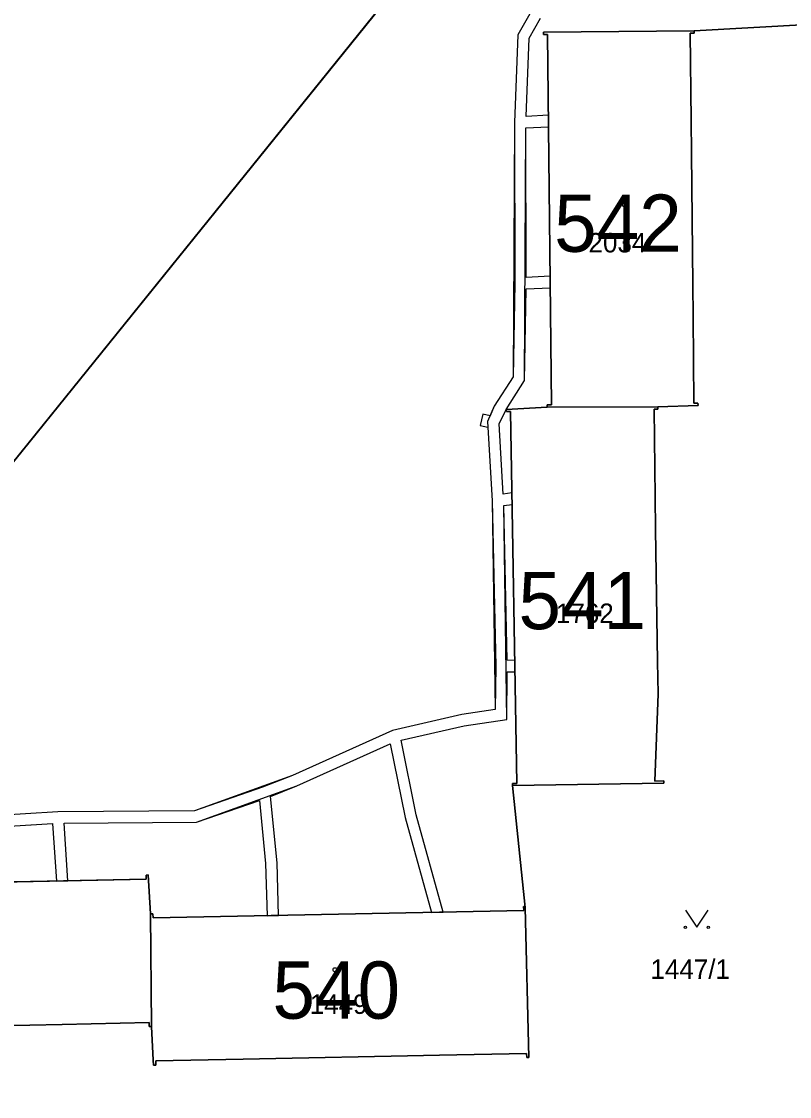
# Model space of a CAD drawing. Extents: x -689422 to -685210, y -987725 to -982160.
# Drawn here: x -687308.6 to -687241.5, y -985044.9 to -984951 of the extents above; entities that cross this region are included whole.
import ezdxf

# ---------------------------------------------------------------- set-up
doc = ezdxf.new("R2010")
doc.units = 0
for name, color, linetype in [('KN_Budovy', 7, 'Continuous'), ('KN_Budovy_cisla_domovni', 7, 'Continuous'), ('KN_Hranice_parcel', 7, 'Continuous'), ('KN_Parcelni cisla', 7, 'Continuous'), ('KN_Polygon parcely', 7, 'Continuous'), ('KN_POZEMKY_ORNA PUDA', 7, 'Continuous'), ('KN_POZEMKY_OSTATNI PLOCHA', 7, 'Continuous'), ('KN_POZEMKY_ZASTAVENA PLOCHA', 7, 'Continuous'), ('KN_VYUZITI_19_ostatni plocha_zelen', 7, 'Continuous'), ('KN_VYUZITI_26_ostatni plocha_jina plocha', 7, 'Continuous'), ('KN_Věcná břemena k části', 7, 'Continuous'), ('KN_Značky budov', 7, 'Continuous'), ('KN_Značky kultur', 7, 'Continuous')]:
    doc.layers.add(name, color=color, linetype=linetype)

msp = doc.modelspace()

# ---------------------------------------------------------------- linework, layer by layer
at = {"layer": 'KN_Budovy'}
for points in [[(-687253.01, -984984.69), (-687249.48, -984984.57), (-687249.49, -984984.37), (-687249.85, -984984.37), (-687249.92, -984976.79), (-687249.95, -984973.99), (-687250.07, -984962.51), (-687250.1, -984959.66), (-687250.17, -984952.02), (-687249.81, -984952.02), (-687249.82, -984951.82), (-687263, -984951.96), (-687263, -984952.16), (-687262.64, -984952.16), (-687262.3, -984984.51), (-687262.66, -984984.51), (-687262.66, -984984.7)], [(-687253, -984984.88), (-687253.01, -984984.69), (-687262.66, -984984.7), (-687266.25, -984984.9), (-687266.24, -984985.09), (-687265.88, -984985.09), (-687265.33, -985017.57), (-687265.69, -985017.57), (-687265.69, -985017.76), (-687252.49, -985017.55), (-687252.49, -985017.35), (-687253.25, -985017.37), (-687252.97, -985009.74), (-687253.02, -985006.94), (-687253.2, -984995.36), (-687253.24, -984992.56), (-687253.31, -984984.89)], [(-687297.73, -985025.93), (-687330.19, -985026.62), (-687330.21, -985026.28), (-687330.4, -985026.28), (-687330.12, -985039.52), (-687329.92, -985039.51), (-687329.93, -985039.15), (-687322.31, -985039), (-687319.51, -985038.94), (-687307.9, -985038.69), (-687305.08, -985038.63), (-687297.47, -985038.46), (-687297.45, -985038.82), (-687297.26, -985038.82), (-687297.34, -985028.97), (-687297.54, -985025.57), (-687297.73, -985025.58)], [(-687264.72, -985028.68), (-687297.12, -985029.33), (-687297.14, -985028.97), (-687297.34, -985028.97), (-687297.26, -985038.82), (-687297.1, -985041.75), (-687297.07, -985042.18), (-687296.87, -985042.18), (-687296.88, -985041.81), (-687289.24, -985041.67), (-687286.38, -985041.61), (-687274.87, -985041.37), (-687272.08, -985041.32), (-687264.47, -985041.17), (-687264.46, -985041.53), (-687264.27, -985041.52), (-687264.61, -985028.42), (-687264.73, -985028.33)]]:
    msp.add_lwpolyline(points, close=True, dxfattribs=at)
at = {"layer": 'KN_Hranice_parcel'}
for p, q in [((-687249.82, -984951.82), (-687239.92, -984951.29)), ((-687253.01, -984984.69), (-687262.66, -984984.7)), ((-687264.61, -985028.42), (-687265.69, -985017.76)), ((-687297.34, -985028.97), (-687297.26, -985038.82))]:
    msp.add_line(p, q, dxfattribs=at)
for points in [[(-687232.04, -984926.56), (-687261.03, -984929.69), (-687324.15, -985007.79), (-687343.94, -984995.79)], [(-687262.66, -984984.7), (-687262.66, -984984.51), (-687262.3, -984984.51), (-687262.64, -984952.16), (-687263, -984952.16), (-687263, -984951.96), (-687249.82, -984951.82)], [(-687253.01, -984984.69), (-687249.48, -984984.57), (-687249.49, -984984.37), (-687249.85, -984984.37), (-687249.92, -984976.79), (-687249.95, -984973.99), (-687250.07, -984962.51), (-687250.1, -984959.66), (-687250.17, -984952.02), (-687249.81, -984952.02), (-687249.82, -984951.82)], [(-687265.69, -985017.76), (-687265.69, -985017.57), (-687265.33, -985017.57), (-687265.88, -984985.09), (-687266.24, -984985.09), (-687266.25, -984984.9), (-687262.66, -984984.7)], [(-687265.69, -985017.76), (-687252.49, -985017.55), (-687252.49, -985017.35), (-687253.25, -985017.37), (-687252.97, -985009.74), (-687253.02, -985006.94), (-687253.2, -984995.36), (-687253.24, -984992.56), (-687253.31, -984984.89), (-687253, -984984.88), (-687253.01, -984984.69)], [(-687330.12, -985039.52), (-687330.4, -985026.28), (-687330.21, -985026.28), (-687330.19, -985026.62), (-687297.73, -985025.93), (-687297.73, -985025.58), (-687297.54, -985025.57), (-687297.34, -985028.97)], [(-687297.34, -985028.97), (-687297.14, -985028.97), (-687297.12, -985029.33), (-687264.72, -985028.68), (-687264.73, -985028.33), (-687264.61, -985028.42)], [(-687297.26, -985038.82), (-687297.1, -985041.75), (-687297.07, -985042.18), (-687296.87, -985042.18), (-687296.88, -985041.81), (-687289.24, -985041.67), (-687286.38, -985041.61), (-687274.87, -985041.37), (-687272.08, -985041.32), (-687264.47, -985041.17), (-687264.46, -985041.53), (-687264.27, -985041.52), (-687264.61, -985028.42)], [(-687330.12, -985039.52), (-687329.92, -985039.51), (-687329.93, -985039.15), (-687322.31, -985039), (-687319.51, -985038.94), (-687307.9, -985038.69), (-687305.08, -985038.63), (-687297.47, -985038.46), (-687297.45, -985038.82), (-687297.26, -985038.82)]]:
    msp.add_lwpolyline(points, dxfattribs=at)
at = {"layer": 'KN_Polygon parcely'}
for points in [[(-687312.53, -984949.43), (-687325.91, -984968.88), (-687337.06, -984985.6), (-687343.94, -984995.79), (-687324.15, -985007.79), (-687261.03, -984929.69), (-687232.04, -984926.56), (-687222.34, -984912.28), (-687277.04, -984897.5), (-687280.36, -984902.43), (-687299.21, -984930.04)], [(-687249.85, -984984.37), (-687249.92, -984976.79), (-687249.95, -984973.99), (-687250.07, -984962.51), (-687250.1, -984959.66), (-687250.17, -984952.02), (-687249.81, -984952.02), (-687249.82, -984951.82), (-687263, -984951.96), (-687263, -984952.16), (-687262.64, -984952.16), (-687262.3, -984984.51), (-687262.66, -984984.51), (-687262.66, -984984.7), (-687253.01, -984984.69), (-687249.48, -984984.57), (-687249.49, -984984.37)], [(-687253.02, -985006.94), (-687253.2, -984995.36), (-687253.24, -984992.56), (-687253.31, -984984.89), (-687253, -984984.88), (-687253.01, -984984.69), (-687262.66, -984984.7), (-687266.25, -984984.9), (-687266.24, -984985.09), (-687265.88, -984985.09), (-687265.33, -985017.57), (-687265.69, -985017.57), (-687265.69, -985017.76), (-687252.49, -985017.55), (-687252.49, -985017.35), (-687253.25, -985017.37), (-687252.97, -985009.74)], [(-687305.08, -985038.63), (-687297.47, -985038.46), (-687297.45, -985038.82), (-687297.26, -985038.82), (-687297.34, -985028.97), (-687297.54, -985025.57), (-687297.73, -985025.58), (-687297.73, -985025.93), (-687330.19, -985026.62), (-687330.21, -985026.28), (-687330.4, -985026.28), (-687330.12, -985039.52), (-687329.92, -985039.51), (-687329.93, -985039.15), (-687322.31, -985039), (-687319.51, -985038.94), (-687307.9, -985038.69)], [(-687297.26, -985038.82), (-687297.1, -985041.75), (-687297.07, -985042.18), (-687296.87, -985042.18), (-687296.88, -985041.81), (-687289.24, -985041.67), (-687286.38, -985041.61), (-687274.87, -985041.37), (-687272.08, -985041.32), (-687264.47, -985041.17), (-687264.46, -985041.53), (-687264.27, -985041.52), (-687264.61, -985028.42), (-687264.73, -985028.33), (-687264.72, -985028.68), (-687297.12, -985029.33), (-687297.14, -985028.97), (-687297.34, -985028.97)]]:
    msp.add_lwpolyline(points, close=True, dxfattribs=at)
for points in [[(-687232.04, -984926.56), (-687261.03, -984929.69), (-687324.15, -985007.79), (-687343.94, -984995.79), (-687350.95, -985006.18), (-687383.34, -984983.41), (-687386.41, -984987.66), (-687353.21, -985010.79), (-687362.25, -985024.4), (-687359.23, -985093.93)], [(-687265.69, -985017.76), (-687265.69, -985017.57), (-687265.33, -985017.57), (-687265.88, -984985.09), (-687266.24, -984985.09), (-687266.25, -984984.9), (-687262.66, -984984.7), (-687262.66, -984984.51), (-687262.3, -984984.51), (-687262.64, -984952.16), (-687263, -984952.16), (-687263, -984951.96), (-687249.82, -984951.82), (-687239.92, -984951.29), (-687240.11, -984938.09)], [(-687239.92, -984951.29), (-687249.82, -984951.82), (-687249.81, -984952.02), (-687250.17, -984952.02), (-687250.1, -984959.66), (-687250.07, -984962.51), (-687249.95, -984973.99), (-687249.92, -984976.79), (-687249.85, -984984.37), (-687249.49, -984984.37), (-687249.48, -984984.57), (-687253.01, -984984.69), (-687253, -984984.88), (-687253.31, -984984.89), (-687253.24, -984992.56), (-687253.2, -984995.36), (-687253.02, -985006.94), (-687252.97, -985009.74), (-687253.25, -985017.37), (-687252.49, -985017.35), (-687252.49, -985017.55), (-687265.69, -985017.76), (-687264.61, -985028.42), (-687264.27, -985041.52), (-687264.46, -985041.53), (-687264.47, -985041.17), (-687272.08, -985041.32), (-687274.87, -985041.37), (-687286.38, -985041.61), (-687289.24, -985041.67), (-687296.88, -985041.81), (-687296.87, -985042.18), (-687297.07, -985042.18), (-687297.1, -985041.75), (-687297.26, -985038.82), (-687297.45, -985038.82), (-687297.47, -985038.46), (-687305.08, -985038.63), (-687307.9, -985038.69), (-687319.51, -985038.94)], [(-687351.5, -985072.18), (-687352.42, -985039.64), (-687352.79, -985039.65), (-687352.79, -985039.45), (-687339.54, -985039.07), (-687330.12, -985039.52), (-687330.4, -985026.28), (-687330.21, -985026.28), (-687330.19, -985026.62), (-687297.73, -985025.93), (-687297.73, -985025.58), (-687297.54, -985025.57), (-687297.34, -985028.97), (-687297.14, -985028.97), (-687297.12, -985029.33), (-687264.72, -985028.68), (-687264.73, -985028.33), (-687264.61, -985028.42), (-687265.69, -985017.76)]]:
    msp.add_lwpolyline(points, dxfattribs=at)
at = {"layer": 'KN_POZEMKY_ORNA PUDA'}
msp.add_line((-687261.03, -984929.69), (-687324.15, -985007.79), dxfattribs=at)
at = {"layer": 'KN_POZEMKY_OSTATNI PLOCHA'}
for p, q in [((-687324.15, -985007.79), (-687261.03, -984929.69)), ((-687239.92, -984951.29), (-687249.82, -984951.82)), ((-687249.82, -984951.82), (-687239.92, -984951.29)), ((-687249.82, -984951.82), (-687263, -984951.96)), ((-687263, -984951.96), (-687263, -984952.16)), ((-687263, -984952.16), (-687262.64, -984952.16)), ((-687262.64, -984952.16), (-687262.3, -984984.51)), ((-687250.1, -984959.66), (-687250.17, -984952.02)), ((-687250.17, -984952.02), (-687249.81, -984952.02)), ((-687249.81, -984952.02), (-687249.82, -984951.82)), ((-687250.07, -984962.51), (-687250.1, -984959.66)), ((-687249.95, -984973.99), (-687250.07, -984962.51)), ((-687249.92, -984976.79), (-687249.95, -984973.99)), ((-687249.85, -984984.37), (-687249.92, -984976.79)), ((-687249.49, -984984.37), (-687249.85, -984984.37)), ((-687249.48, -984984.57), (-687249.49, -984984.37)), ((-687262.66, -984984.7), (-687266.25, -984984.9)), ((-687266.25, -984984.9), (-687266.24, -984985.09)), ((-687266.24, -984985.09), (-687265.88, -984985.09)), ((-687265.88, -984985.09), (-687265.33, -985017.57)), ((-687262.3, -984984.51), (-687262.66, -984984.51)), ((-687262.66, -984984.51), (-687262.66, -984984.7)), ((-687253.31, -984984.89), (-687253, -984984.88)), ((-687253.24, -984992.56), (-687253.31, -984984.89)), ((-687253.01, -984984.69), (-687249.48, -984984.57)), ((-687253, -984984.88), (-687253.01, -984984.69)), ((-687253.2, -984995.36), (-687253.24, -984992.56)), ((-687253.02, -985006.94), (-687253.2, -984995.36)), ((-687252.97, -985009.74), (-687253.02, -985006.94)), ((-687253.25, -985017.37), (-687252.97, -985009.74)), ((-687265.69, -985017.76), (-687252.49, -985017.55)), ((-687265.33, -985017.57), (-687265.69, -985017.57)), ((-687265.69, -985017.57), (-687265.69, -985017.76)), ((-687265.69, -985017.76), (-687264.61, -985028.42)), ((-687264.61, -985028.42), (-687265.69, -985017.76)), ((-687252.49, -985017.35), (-687253.25, -985017.37)), ((-687252.49, -985017.55), (-687252.49, -985017.35)), ((-687297.54, -985025.57), (-687297.73, -985025.58)), ((-687297.73, -985025.58), (-687297.73, -985025.93)), ((-687297.34, -985028.97), (-687297.54, -985025.57)), ((-687297.73, -985025.93), (-687330.19, -985026.62)), ((-687264.61, -985028.42), (-687264.73, -985028.33)), ((-687264.73, -985028.33), (-687264.72, -985028.68)), ((-687264.27, -985041.52), (-687264.61, -985028.42)), ((-687297.14, -985028.97), (-687297.34, -985028.97)), ((-687297.12, -985029.33), (-687297.14, -985028.97)), ((-687264.72, -985028.68), (-687297.12, -985029.33)), ((-687319.51, -985038.94), (-687307.9, -985038.69)), ((-687307.9, -985038.69), (-687305.08, -985038.63)), ((-687305.08, -985038.63), (-687297.47, -985038.46)), ((-687297.47, -985038.46), (-687297.45, -985038.82)), ((-687297.45, -985038.82), (-687297.26, -985038.82)), ((-687297.26, -985038.82), (-687297.1, -985041.75)), ((-687296.88, -985041.81), (-687289.24, -985041.67)), ((-687289.24, -985041.67), (-687286.38, -985041.61)), ((-687286.38, -985041.61), (-687274.87, -985041.37)), ((-687274.87, -985041.37), (-687272.08, -985041.32)), ((-687272.08, -985041.32), (-687264.47, -985041.17)), ((-687264.47, -985041.17), (-687264.46, -985041.53)), ((-687264.46, -985041.53), (-687264.27, -985041.52)), ((-687297.1, -985041.75), (-687297.07, -985042.18)), ((-687297.07, -985042.18), (-687296.87, -985042.18)), ((-687296.87, -985042.18), (-687296.88, -985041.81))]:
    msp.add_line(p, q, dxfattribs=at)
at = {"layer": 'KN_POZEMKY_ZASTAVENA PLOCHA'}
for p, q in [((-687263, -984951.96), (-687249.82, -984951.82)), ((-687263, -984952.16), (-687263, -984951.96)), ((-687262.64, -984952.16), (-687263, -984952.16)), ((-687262.3, -984984.51), (-687262.64, -984952.16)), ((-687249.81, -984952.02), (-687250.17, -984952.02)), ((-687250.17, -984952.02), (-687250.1, -984959.66)), ((-687249.82, -984951.82), (-687249.81, -984952.02)), ((-687250.1, -984959.66), (-687250.07, -984962.51)), ((-687250.07, -984962.51), (-687249.95, -984973.99)), ((-687249.95, -984973.99), (-687249.92, -984976.79)), ((-687249.92, -984976.79), (-687249.85, -984984.37)), ((-687249.85, -984984.37), (-687249.49, -984984.37)), ((-687249.49, -984984.37), (-687249.48, -984984.57)), ((-687266.25, -984984.9), (-687262.66, -984984.7)), ((-687266.24, -984985.09), (-687266.25, -984984.9)), ((-687265.88, -984985.09), (-687266.24, -984985.09)), ((-687265.33, -985017.57), (-687265.88, -984985.09)), ((-687262.66, -984984.7), (-687262.66, -984984.51)), ((-687262.66, -984984.51), (-687262.3, -984984.51)), ((-687253.01, -984984.69), (-687262.66, -984984.7)), ((-687262.66, -984984.7), (-687253.01, -984984.69)), ((-687253, -984984.88), (-687253.31, -984984.89)), ((-687253.31, -984984.89), (-687253.24, -984992.56)), ((-687249.48, -984984.57), (-687253.01, -984984.69)), ((-687253.01, -984984.69), (-687253, -984984.88)), ((-687253.24, -984992.56), (-687253.2, -984995.36)), ((-687253.2, -984995.36), (-687253.02, -985006.94)), ((-687253.02, -985006.94), (-687252.97, -985009.74)), ((-687252.97, -985009.74), (-687253.25, -985017.37)), ((-687252.49, -985017.55), (-687265.69, -985017.76)), ((-687265.69, -985017.76), (-687265.69, -985017.57)), ((-687265.69, -985017.57), (-687265.33, -985017.57)), ((-687253.25, -985017.37), (-687252.49, -985017.35)), ((-687252.49, -985017.35), (-687252.49, -985017.55)), ((-687297.73, -985025.58), (-687297.54, -985025.57)), ((-687297.73, -985025.93), (-687297.73, -985025.58)), ((-687297.54, -985025.57), (-687297.34, -985028.97)), ((-687330.19, -985026.62), (-687297.73, -985025.93)), ((-687264.72, -985028.68), (-687264.73, -985028.33)), ((-687264.73, -985028.33), (-687264.61, -985028.42)), ((-687264.61, -985028.42), (-687264.27, -985041.52)), ((-687297.26, -985038.82), (-687297.34, -985028.97)), ((-687297.34, -985028.97), (-687297.14, -985028.97)), ((-687297.34, -985028.97), (-687297.26, -985038.82)), ((-687297.14, -985028.97), (-687297.12, -985029.33)), ((-687297.12, -985029.33), (-687264.72, -985028.68)), ((-687307.9, -985038.69), (-687319.51, -985038.94)), ((-687305.08, -985038.63), (-687307.9, -985038.69)), ((-687297.47, -985038.46), (-687305.08, -985038.63)), ((-687297.45, -985038.82), (-687297.47, -985038.46)), ((-687297.26, -985038.82), (-687297.45, -985038.82)), ((-687297.1, -985041.75), (-687297.26, -985038.82)), ((-687289.24, -985041.67), (-687296.88, -985041.81)), ((-687286.38, -985041.61), (-687289.24, -985041.67)), ((-687274.87, -985041.37), (-687286.38, -985041.61)), ((-687272.08, -985041.32), (-687274.87, -985041.37)), ((-687264.47, -985041.17), (-687272.08, -985041.32)), ((-687264.46, -985041.53), (-687264.47, -985041.17)), ((-687264.27, -985041.52), (-687264.46, -985041.53)), ((-687297.07, -985042.18), (-687297.1, -985041.75)), ((-687296.87, -985042.18), (-687297.07, -985042.18)), ((-687296.88, -985041.81), (-687296.87, -985042.18))]:
    msp.add_line(p, q, dxfattribs=at)
at = {"layer": 'KN_VYUZITI_19_ostatni plocha_zelen'}
for p, q in [((-687249.82, -984951.82), (-687239.92, -984951.29)), ((-687250.1, -984959.66), (-687250.17, -984952.02)), ((-687250.17, -984952.02), (-687249.81, -984952.02)), ((-687249.81, -984952.02), (-687249.82, -984951.82)), ((-687250.07, -984962.51), (-687250.1, -984959.66)), ((-687249.95, -984973.99), (-687250.07, -984962.51)), ((-687249.92, -984976.79), (-687249.95, -984973.99)), ((-687249.85, -984984.37), (-687249.92, -984976.79)), ((-687249.49, -984984.37), (-687249.85, -984984.37)), ((-687249.48, -984984.57), (-687249.49, -984984.37)), ((-687253.31, -984984.89), (-687253, -984984.88)), ((-687253.24, -984992.56), (-687253.31, -984984.89)), ((-687253.01, -984984.69), (-687249.48, -984984.57)), ((-687253, -984984.88), (-687253.01, -984984.69)), ((-687253.2, -984995.36), (-687253.24, -984992.56)), ((-687253.02, -985006.94), (-687253.2, -984995.36)), ((-687252.97, -985009.74), (-687253.02, -985006.94)), ((-687253.25, -985017.37), (-687252.97, -985009.74)), ((-687265.69, -985017.76), (-687252.49, -985017.55)), ((-687264.61, -985028.42), (-687265.69, -985017.76)), ((-687252.49, -985017.35), (-687253.25, -985017.37)), ((-687252.49, -985017.55), (-687252.49, -985017.35)), ((-687264.27, -985041.52), (-687264.61, -985028.42)), ((-687319.51, -985038.94), (-687307.9, -985038.69)), ((-687307.9, -985038.69), (-687305.08, -985038.63)), ((-687305.08, -985038.63), (-687297.47, -985038.46)), ((-687297.47, -985038.46), (-687297.45, -985038.82)), ((-687297.45, -985038.82), (-687297.26, -985038.82)), ((-687297.26, -985038.82), (-687297.1, -985041.75)), ((-687296.88, -985041.81), (-687289.24, -985041.67)), ((-687289.24, -985041.67), (-687286.38, -985041.61)), ((-687286.38, -985041.61), (-687274.87, -985041.37)), ((-687274.87, -985041.37), (-687272.08, -985041.32)), ((-687272.08, -985041.32), (-687264.47, -985041.17)), ((-687264.47, -985041.17), (-687264.46, -985041.53)), ((-687264.46, -985041.53), (-687264.27, -985041.52)), ((-687297.1, -985041.75), (-687297.07, -985042.18)), ((-687297.07, -985042.18), (-687296.87, -985042.18)), ((-687296.87, -985042.18), (-687296.88, -985041.81))]:
    msp.add_line(p, q, dxfattribs=at)
at = {"layer": 'KN_VYUZITI_26_ostatni plocha_jina plocha'}
for p, q in [((-687324.15, -985007.79), (-687261.03, -984929.69)), ((-687239.92, -984951.29), (-687249.82, -984951.82)), ((-687249.82, -984951.82), (-687263, -984951.96)), ((-687263, -984951.96), (-687263, -984952.16)), ((-687263, -984952.16), (-687262.64, -984952.16)), ((-687262.64, -984952.16), (-687262.3, -984984.51)), ((-687262.66, -984984.7), (-687266.25, -984984.9)), ((-687266.25, -984984.9), (-687266.24, -984985.09)), ((-687266.24, -984985.09), (-687265.88, -984985.09)), ((-687265.88, -984985.09), (-687265.33, -985017.57)), ((-687262.3, -984984.51), (-687262.66, -984984.51)), ((-687262.66, -984984.51), (-687262.66, -984984.7)), ((-687265.33, -985017.57), (-687265.69, -985017.57)), ((-687265.69, -985017.57), (-687265.69, -985017.76)), ((-687265.69, -985017.76), (-687264.61, -985028.42)), ((-687297.54, -985025.57), (-687297.73, -985025.58)), ((-687297.73, -985025.58), (-687297.73, -985025.93)), ((-687297.34, -985028.97), (-687297.54, -985025.57)), ((-687297.73, -985025.93), (-687330.19, -985026.62)), ((-687264.61, -985028.42), (-687264.73, -985028.33)), ((-687264.73, -985028.33), (-687264.72, -985028.68)), ((-687297.14, -985028.97), (-687297.34, -985028.97)), ((-687297.12, -985029.33), (-687297.14, -985028.97)), ((-687264.72, -985028.68), (-687297.12, -985029.33))]:
    msp.add_line(p, q, dxfattribs=at)
at = {"layer": 'KN_Věcná břemena k části'}
for points in [[(-687240.1, -984936.62), (-687242.48, -984936.93), (-687247.45, -984938.47), (-687249.1, -984940.06), (-687252.63, -984944.78), (-687256.5, -984948.92), (-687257.93, -984949.74), (-687263.83, -984949.73), (-687265.23, -984952.19), (-687265.53, -984959.83), (-687265.65, -984982.07), (-687267.3, -984984.62), (-687267.89, -984985.97), (-687267.48, -984992.89), (-687267.23, -985011.13), (-687270.12, -985011.55), (-687276.18, -985012.94), (-687284.94, -985016.88), (-687293.51, -985019.97), (-687305.46, -985020.05), (-687319.61, -985020.93)], [(-687263.83, -984949.73), (-687265.23, -984952.19), (-687265.53, -984959.83), (-687265.51, -984973.9), (-687265.65, -984982.07), (-687267.3, -984984.62), (-687267.67, -984985.47), (-687268.3, -984985.33), (-687268.53, -984986.31), (-687267.87, -984986.45), (-687267.48, -984992.89), (-687267.16, -985007.32), (-687267.23, -985011.13), (-687270.12, -985011.55), (-687276.18, -985012.94), (-687284.94, -985016.88), (-687287.56, -985017.89), (-687293.51, -985019.97), (-687305.46, -985020.05), (-687319.61, -985020.93)], [(-687319.57, -985021.93), (-687305.9, -985021.08), (-687305.56, -985026.1), (-687304.56, -985026.08), (-687304.9, -985021.05), (-687293.33, -985020.97), (-687284.56, -985017.8), (-687276.39, -985014.12), (-687275.1, -985020.56), (-687272.78, -985028.84), (-687271.75, -985028.82), (-687274.12, -985020.32), (-687275.43, -985013.79), (-687269.94, -985012.53), (-687266.21, -985011.99), (-687266.47, -984993.31), (-687265.74, -984993.21), (-687265.76, -984992.2), (-687266.51, -984992.3), (-687266.87, -984986.15), (-687266.25, -984984.9), (-687264.65, -984982.37), (-687264.53, -984960.3), (-687262.56, -984960.21), (-687262.57, -984959.21), (-687264.51, -984959.3), (-687264.25, -984952.47), (-687263.25, -984950.73)], [(-687319.08, -985021.88), (-687305.9, -985021.08), (-687305.56, -985026.1), (-687304.56, -985026.08), (-687304.9, -985021.05), (-687293.33, -985020.97), (-687287.82, -985019.06), (-687287.28, -985024.58), (-687287.15, -985029.13), (-687286.16, -985029.11), (-687286.28, -985024.52), (-687286.85, -985018.71), (-687284.56, -985017.8), (-687276.39, -985014.12), (-687275.1, -985020.56), (-687272.78, -985028.84), (-687271.75, -985028.82), (-687274.12, -985020.32), (-687275.43, -985013.79), (-687269.94, -985012.53), (-687266.21, -985011.99), (-687266.17, -985007.82), (-687265.49, -985007.83), (-687265.51, -985006.83), (-687266.17, -985006.82), (-687266.47, -984993.31), (-687265.74, -984993.21), (-687265.76, -984992.2), (-687266.51, -984992.3), (-687266.87, -984986.15), (-687266.25, -984984.9), (-687264.65, -984982.37), (-687264.51, -984974.38), (-687262.41, -984974.27), (-687262.42, -984973.27), (-687264.51, -984973.37), (-687264.53, -984960.3), (-687262.56, -984960.21), (-687262.57, -984959.21), (-687264.51, -984959.3), (-687264.25, -984952.47), (-687263.25, -984950.73)]]:
    msp.add_lwpolyline(points, dxfattribs=at)
at = {"layer": 'KN_Značky budov'}
for centre in [(-687255.927, -984967.029), (-687258.977, -984999.419), (-687281.217, -985033.849)]:
    msp.add_circle(centre, 0.175, dxfattribs=at)
at = {"layer": 'KN_Značky kultur'}
msp.add_lwpolyline([(-687250.59, -985028.639), (-687249.59, -985030.14), (-687248.59, -985028.639)], dxfattribs=at)
for centre in [(-687250.59, -985030.139), (-687248.59, -985030.139)]:
    msp.add_circle(centre, 0.1, dxfattribs=at)

# ---------------------------------------------------------------- texts
at = {"layer": 'KN_Budovy_cisla_domovni'}
for s, p in [('542', (-687262.066, -984971.134)), ('541', (-687265.183, -985004.099)), ('540', (-687286.686, -985038.129))]:
    msp.add_text(s, height=5, dxfattribs=at).set_placement(p)
at = {"layer": 'KN_Parcelni cisla'}
for s, p in [('2034', (-687259.06, -984971.19)), ('1762', (-687261.91, -985003.56)), ('1447/1', (-687253.647, -985034.65)), ('1449', (-687283.43, -985037.71))]:
    msp.add_text(s, height=1.7, dxfattribs=at).set_placement(p)

doc.saveas('drawing.dxf')
